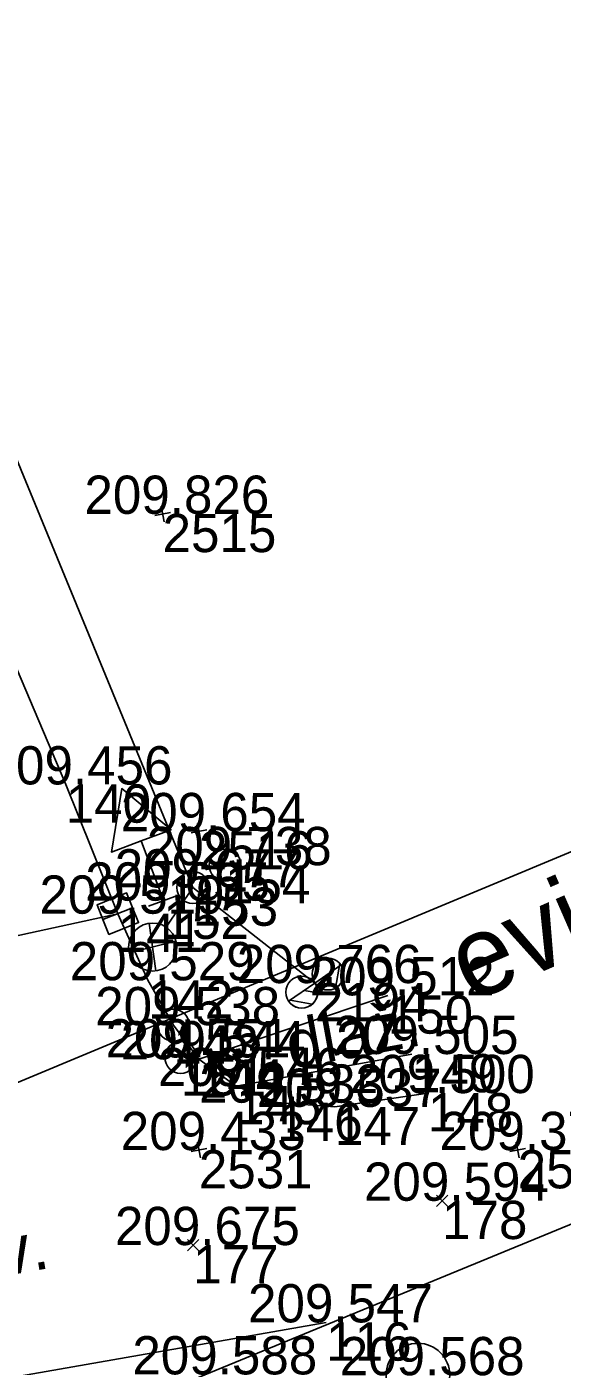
# Model space of a CAD drawing. Extents: x -556590 to -554855, y -1137918 to -1135717.
# Drawn here: x -554975.4 to -554958.6, y -1137226.78 to -1137184.78 of the extents above; entities that cross this region are included whole.
import ezdxf

# ---------------------------------------------------------------- set-up
doc = ezdxf.new("R2010")
doc.units = 0
for name, color, linetype in [('Vrstva 25', 7, 'Continuous'), ('Vrstva 36', 7, 'Continuous'), ('Vrstva 4', 7, 'Continuous'), ('Vrstva 41', 7, 'Continuous'), ('Vrstva 43', 7, 'Continuous'), ('Vrstva 49', 7, 'Continuous'), ('Vrstva 51', 7, 'Continuous'), ('Vrstva 6', 7, 'Continuous'), ('Vrstva 60', 7, 'Continuous'), ('Vrstva 61', 7, 'Continuous')]:
    doc.layers.add(name, color=color, linetype=linetype)

msp = doc.modelspace()

# ---------------------------------------------------------------- linework, layer by layer
at = {"layer": 'Vrstva 25'}
for p, q in [((-554971.029, -1137213.01), (-554970.19, -1137211.766)), ((-554971.345, -1137214.381), (-554971.555, -1137212.888)), ((-554972.182, -1137213.817), (-554970.719, -1137213.452))]:
    msp.add_line(p, q, dxfattribs=at)
msp.add_lwpolyline([(-554966.36, -1137214.764), (-554970.19, -1137211.766), (-554984.336, -1137177.402), (-554998.83, -1137142.249)], dxfattribs=at)
msp.add_circle((-554971.45, -1137213.635), 0.754, dxfattribs=at)
at = {"layer": 'Vrstva 36'}
for p, q in [((-554965.537, -1137214.196), (-554966.36, -1137214.764)), ((-554965.715, -1137214.922), (-554965.574, -1137214.149)), ((-554967.183, -1137215.332), (-554966.36, -1137214.764)), ((-554966.103, -1137214.956), (-554966.025, -1137214.533)), ((-554966.272, -1137215.073), (-554966.695, -1137214.995)), ((-554966.441, -1137215.423), (-554967.131, -1137215.296))]:
    msp.add_line(p, q, dxfattribs=at)
for centre in [(-554969.179, -1137211.066), (-554970.19, -1137211.766), (-554965.948, -1137214.48), (-554966.772, -1137215.048)]:
    msp.add_circle(centre, 0.5, dxfattribs=at)
for centre in [(-554965.948, -1137214.48), (-554966.772, -1137215.048)]:
    msp.add_arc(centre, 0.5, 214.6012, 34.6012, dxfattribs=at)
at = {"layer": 'Vrstva 4'}
msp.add_line((-554999.894, -1137227.977), (-554944.44, -1137204.854), dxfattribs=at)
at = {"layer": 'Vrstva 41'}
for centre in [(-554970.798, -1137216.085), (-554970.569, -1137217.094)]:
    msp.add_circle(centre, 0.5, dxfattribs=at)
at = {"layer": 'Vrstva 43'}
msp.add_line((-554980.804, -1137214.383), (-554972.544, -1137212.587), dxfattribs=at)
msp.add_lwpolyline([(-554973.008, -1137212.774), (-554973.195, -1137212.31), (-554972.267, -1137211.936), (-554971.893, -1137212.864), (-554972.821, -1137213.238), (-554973.008, -1137212.774), (-554972.08, -1137212.4)], dxfattribs=at)
msp.add_circle((-554963.128, -1137227.06), 1, dxfattribs=at)
at = {"layer": 'Vrstva 49'}
for p, q in [((-554970.893, -1137200.003), (-554971.385, -1137200.097)), ((-554971.186, -1137199.804), (-554971.092, -1137200.296)), ((-554969.754, -1137209.953), (-554970.246, -1137210.047)), ((-554970.047, -1137209.754), (-554969.953, -1137210.246)), ((-554970.047, -1137219.754), (-554969.953, -1137220.246)), ((-554960.047, -1137219.754), (-554959.953, -1137220.246)), ((-554969.754, -1137219.953), (-554970.246, -1137220.047)), ((-554959.754, -1137219.953), (-554960.246, -1137220.047)), ((-554962.547, -1137221.413), (-554962.193, -1137221.767)), ((-554962.547, -1137221.767), (-554962.193, -1137221.413)), ((-554970.354, -1137222.802), (-554970, -1137223.156)), ((-554970.354, -1137223.156), (-554970, -1137222.802))]:
    msp.add_line(p, q, dxfattribs=at)
at = {"layer": 'Vrstva 51'}
for p, q in [((-554971.578, -1137212.352), (-554970.64, -1137212.004)), ((-554970.002, -1137217.154), (-554964.076, -1137215.149)), ((-554968.832, -1137217.991), (-554963.317, -1137216.988))]:
    msp.add_line(p, q, dxfattribs=at)
for points in [[(-554979.675, -1137195.598), (-554974.176, -1137208.535), (-554972.544, -1137212.587), (-554971.597, -1137214.676), (-554970.798, -1137216.085), (-554970.002, -1137217.154), (-554968.832, -1137217.991), (-554967.541, -1137218.513), (-554965.732, -1137218.644), (-554962.814, -1137218.213)], [(-554971.109, -1137212.178), (-554971.807, -1137210.304), (-554970.87, -1137209.955), (-554972.417, -1137208.664), (-554972.744, -1137210.653), (-554971.807, -1137210.304)], [(-554966.006, -1137225.403), (-554981.497, -1137228.116)]]:
    msp.add_lwpolyline(points, dxfattribs=at)
at = {"layer": 'Vrstva 6'}
msp.add_line((-554993.059, -1137236.595), (-554937.508, -1137213.77), dxfattribs=at)
at = {"layer": 'Vrstva 60'}
for p, q in [((-554971.139, -1137200.05), (-554971.139, -1137200.05)), ((-554974.176, -1137208.535), (-554974.176, -1137208.535)), ((-554970, -1137210), (-554970, -1137210)), ((-554969.179, -1137211.066), (-554969.179, -1137211.066)), ((-554970.19, -1137211.766), (-554970.19, -1137211.766)), ((-554971.109, -1137212.178), (-554971.109, -1137212.178)), ((-554972.544, -1137212.587), (-554972.544, -1137212.587)), ((-554971.597, -1137214.676), (-554971.597, -1137214.676)), ((-554966.36, -1137214.764), (-554966.36, -1137214.764)), ((-554964.076, -1137215.149), (-554964.076, -1137215.149)), ((-554970.798, -1137216.085), (-554970.798, -1137216.085)), ((-554970.569, -1137217.094), (-554970.569, -1137217.094)), ((-554970.002, -1137217.154), (-554970.002, -1137217.154)), ((-554963.317, -1137216.988), (-554963.317, -1137216.988)), ((-554968.832, -1137217.991), (-554968.832, -1137217.991)), ((-554967.541, -1137218.513), (-554967.541, -1137218.513)), ((-554962.814, -1137218.213), (-554962.814, -1137218.213)), ((-554965.732, -1137218.644), (-554965.732, -1137218.644)), ((-554970, -1137220), (-554970, -1137220)), ((-554960, -1137220), (-554960, -1137220)), ((-554962.37, -1137221.59), (-554962.37, -1137221.59)), ((-554970.177, -1137222.979), (-554970.177, -1137222.979)), ((-554966.006, -1137225.403), (-554966.006, -1137225.403))]:
    msp.add_line(p, q, dxfattribs=at)

# ---------------------------------------------------------------- texts
at = {"layer": 'Vrstva 4'}
msp.add_text('evid. km 76,513', height=2.5, rotation=23.593, dxfattribs=at).set_placement((-554961.476, -1137215.39))
at = {"layer": 'Vrstva 51'}
for s, rotation, p in [('dlaž.', 10.3076, (-554967.118, -1137217.459)), ('živ.', 9.9337, (-554977.598, -1137224.212))]:
    msp.add_text(s, height=1.5, rotation=rotation, dxfattribs=at).set_placement(p)
at = {"layer": 'Vrstva 60'}
for s, p in [('2515', (-554971.139, -1137201.25)), ('140', (-554974.176, -1137209.735)), ('2516', (-554970, -1137211.2)), ('154', (-554969.179, -1137212.266)), ('153', (-554970.19, -1137212.966)), ('152', (-554971.109, -1137213.378)), ('141', (-554972.544, -1137213.787)), ('142', (-554971.597, -1137215.876)), ('2194', (-554966.36, -1137215.964)), ('150', (-554964.076, -1137216.349)), ('143', (-554970.798, -1137217.285)), ('151', (-554970.569, -1137218.294)), ('144', (-554970.002, -1137218.354)), ('149', (-554963.317, -1137218.188)), ('145', (-554968.832, -1137219.191)), ('146', (-554967.541, -1137219.713)), ('148', (-554962.814, -1137219.413)), ('147', (-554965.732, -1137219.844)), ('2531', (-554970, -1137221.2)), ('2532', (-554960, -1137221.2)), ('178', (-554962.37, -1137222.79)), ('177', (-554970.177, -1137224.179)), ('116', (-554966.006, -1137226.603))]:
    msp.add_text(s, height=1.2, dxfattribs=at).set_placement(p)
at = {"layer": 'Vrstva 61'}
for s, p in [('209.826', (-554973.591, -1137200.05)), ('209.456', (-554976.628, -1137208.535)), ('209.654', (-554972.451, -1137210)), ('209.738', (-554971.633, -1137211.066)), ('209.677', (-554972.642, -1137211.766)), ('209.655', (-554973.565, -1137212.178)), ('209.519', (-554974.998, -1137212.587)), ('209.529', (-554974.051, -1137214.676)), ('209.766', (-554968.812, -1137214.764)), ('209.512', (-554966.524, -1137215.149)), ('209.538', (-554973.252, -1137216.085)), ('209.551', (-554972.926, -1137217.094)), ('209.544', (-554972.453, -1137217.154)), ('209.505', (-554965.773, -1137216.988)), ('209.546', (-554971.284, -1137217.991)), ('209.500', (-554965.265, -1137218.213)), ('209.533', (-554969.993, -1137218.513)), ('209.537', (-554968.184, -1137218.644)), ('209.433', (-554972.452, -1137220)), ('209.374', (-554962.451, -1137220)), ('209.594', (-554964.821, -1137221.59)), ('209.675', (-554972.633, -1137222.979)), ('209.547', (-554968.458, -1137225.403)), ('209.588', (-554972.087, -1137227.034)), ('209.568', (-554965.582, -1137227.06))]:
    msp.add_text(s, height=1.2, dxfattribs=at).set_placement(p)

doc.saveas('drawing.dxf')
